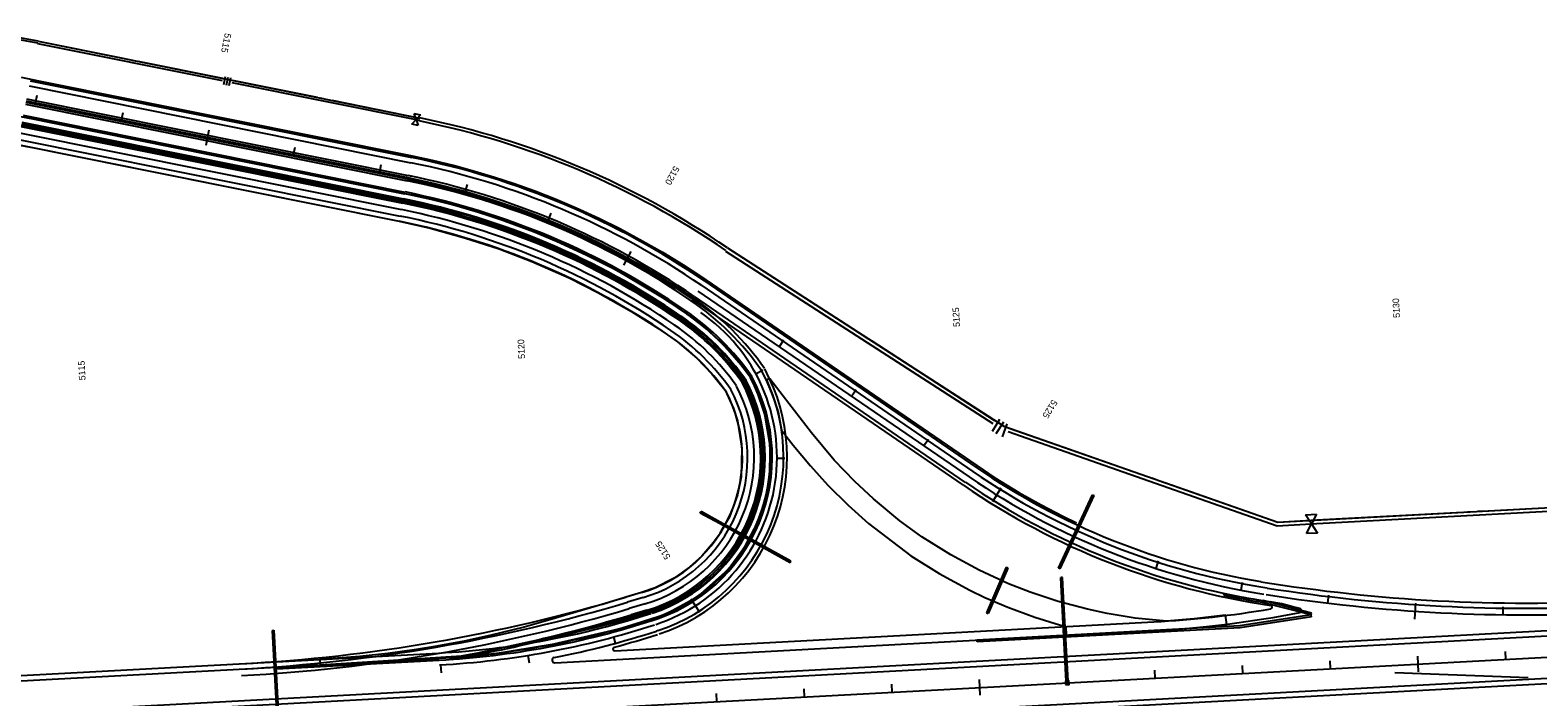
# Model space of a CAD drawing. Extents: x 192699 to 285914, y 194342 to 233219.
# Drawn here: x 259741 to 261459, y 210980 to 211739 of the extents above; entities that cross this region are included whole.
import ezdxf

# ---------------------------------------------------------------- set-up
doc = ezdxf.new("R2010")
doc.units = 0
for name, color, linetype in [('CENT LINE', 7, 'Continuous'), ('CURVE DATA', 7, 'Continuous'), ('DRAINAGE', 7, 'Continuous'), ('GUARDRAIL', 7, 'Continuous'), ('HWY 149 STAGE 1A', 7, 'Continuous'), ('HWY 149 STAGE 1B', 7, 'Continuous'), ('R-W - CofA', 7, 'Continuous'), ('ROAD', 7, 'Continuous'), ('SHOULDER', 7, 'Continuous'), ('STATIONING1', 7, 'Continuous'), ('STATIONING2', 7, 'Continuous')]:
    doc.layers.add(name, color=color, linetype=linetype)

msp = doc.modelspace()

# ---------------------------------------------------------------- linework, layer by layer
at = {"layer": 'CENT LINE'}
for p, q in [((259736.4, 211658), (260171.3, 211570.6)), ((260496, 211433.5), (260496, 211433.4)), ((260501.9, 211442.1), (260810.7, 211230.4)), ((258030.8, 210841), (263953, 211158.3))]:
    msp.add_line(p, q, dxfattribs=at)
for centre, radius, start, end in [((259997.6, 210706.4), 881.5, 55.5667, 78.6332), ((260392, 211252.6), 200, 288.0667, 55.5667), ((261273.6, 211905.5), 818.5, 235.5666, 261.0666), ((261445.9, 212983.1), 1909.9, 261.0666, 273.0666), ((260156.2, 211969.8), 954.9, 273.0667, 288.0667)]:
    msp.add_arc(centre, radius, start, end, dxfattribs=at)
at = {"layer": 'DRAINAGE'}
for p, q in [((260912.7, 211126.5), (260951.3, 211210)), ((260914.5, 211125.6), (260953.1, 211209.1)), ((260606.8, 211132.6), (260526.3, 211177.2)), ((260607.7, 211134.4), (260527.2, 211178.9)), ((260921.5, 210997.9), (260916, 211099.7)), ((260923.5, 210998), (260918, 211099.8)), ((260022.8, 210949.7), (260017.1, 211055.6)), ((260024.8, 210949.8), (260019.1, 211055.7))]:
    msp.add_line(p, q, dxfattribs=at)
for points in [[(260951.3, 211210), (260953.1, 211209.1)], [(260526.3, 211177.2), (260527.2, 211178.9)], [(260606.8, 211132.6), (260607.7, 211134.4)], [(260914.5, 211125.6), (260912.7, 211126.5)], [(260916, 211099.7), (260918, 211099.8)], [(260017.1, 211055.6), (260019.1, 211055.7)]]:
    msp.add_lwpolyline(points, dxfattribs=at)
msp.add_lwpolyline([(260920.7, 210993.8), (260924.7, 210994), (260924.5, 210998), (260920.5, 210997.8)], close=True, dxfattribs=at)
at = {"layer": 'GUARDRAIL'}
msp.add_line((261447.8, 211001.7), (261295.7, 211007.3), dxfattribs=at)
for points in [[(259730.8, 211685.6), (259750.6, 211681.7), (260176.4, 211596.1), (260199.2, 211591.2), (260224.7, 211585), (260247.4, 211578.8), (260270.2, 211572), (260292.7, 211564.6), (260315.9, 211556.2), (260339.1, 211547.2), (260363.2, 211537), (260389.1, 211525.1), (260413, 211513.2), (260439.3, 211499.1), (260461.7, 211486.2), (260485, 211471.9), (260503.6, 211459.7), (260510.7, 211454.9), (260819.5, 211243.2), (260840.2, 211229.4), (260867.6, 211212.7), (260892.9, 211198.4), (260917.7, 211185.7), (260933.1, 211178.2)], [(259736.3, 211657.3), (260171.1, 211569.9), (260201.4, 211563.2), (260234.6, 211554.7), (260267.7, 211544.7), (260297.1, 211534.7), (260319.2, 211526.3), (260345, 211515.7), (260368.3, 211505.3), (260388.6, 211495.6), (260410.7, 211484.2), (260438.2, 211469), (260457.8, 211457.3), (260475.4, 211446.3), (260495.5, 211432.8), (260495.8, 211432.7)], [(259736.6, 211658.8), (260171.4, 211571.3), (260201.8, 211564.7), (260235, 211556.1), (260268.1, 211546.1), (260297.6, 211536.1), (260319.8, 211527.7), (260345.6, 211517.1), (260368.9, 211506.7), (260389.3, 211496.9), (260411.4, 211485.6), (260439, 211470.3), (260458.6, 211458.6), (260476.2, 211447.5), (260496.4, 211434.1), (260496.7, 211433.9)]]:
    msp.add_lwpolyline(points, dxfattribs=at)
at = {"layer": 'HWY 149 STAGE 1A'}
for p, q in [((259732.9, 211640.4), (260167.7, 211553)), ((259733.3, 211642.3), (260168.1, 211554.9)), ((260504.6, 211189.1), (260505.6, 211190.9)), ((260526.3, 211177.2), (260504.6, 211189.1)), ((260527.2, 211178.9), (260505.6, 211190.9)), ((260021.7, 211013.8), (260206.8, 211023.7)), ((260021.8, 211011.8), (260207, 211021.7)), ((260021.7, 211013.8), (260021.8, 211011.8))]:
    msp.add_line(p, q, dxfattribs=at)
msp.add_lwpolyline([(259725.4, 211609.2), (259745.9, 211605.1), (259777.6, 211598.8), (260161.4, 211521.6), (260196.8, 211513.8), (260235.9, 211502.8), (260275.6, 211490.2), (260312.7, 211475.9), (260355.2, 211457), (260388, 211440.6), (260426.1, 211418.9), (260456.8, 211399.6), (260478.6, 211384.4), (260500.7, 211365.6), (260517.9, 211347.7), (260532.8, 211329.3), (260542.5, 211308.3), (260546.8, 211294.2), (260551.9, 211263), (260551, 211230.3), (260546.8, 211210.1), (260537.8, 211185.1), (260528.4, 211168.8), (260528.2, 211167.6), (260519.7, 211155.6), (260506.2, 211140), (260492.4, 211127.7), (260474.9, 211115.2), (260453, 211104.2), (260437.7, 211098.8), (260392.5, 211085.2), (260333.2, 211067.7), (260303.9, 211059.3), (260265, 211049.6), (260235.7, 211043.4), (260204.6, 211037.7), (260181.4, 211033.7), (260148.8, 211029.3), (260116.8, 211025.7), (260071.3, 211022.4), (260071.6, 211016.4), (260268.7, 211029), (260338.1, 211040.3), (260413.8, 211057.8), (260465, 211074.2), (260501.6, 211094.3), (260536.3, 211125.1), (260555.8, 211151.4), (260569.3, 211177.4), (260578.4, 211203.6), (260583.5, 211229.6), (260584.7, 211263.7), (260578.1, 211301.9), (260568.5, 211329.9), (260561.6, 211343.7), (260551.2, 211357.7), (260531, 211381), (260509.8, 211400.5), (260490.4, 211415.4), (260465.6, 211432), (260435.4, 211450.5), (260410.9, 211464.7), (260374.4, 211483.1), (260340.8, 211498.5), (260314.5, 211509.6), (260267, 211526.9), (260230.5, 211538), (260204.8, 211544.8), (260161.5, 211554.4), (260120.8, 211562.4), (260080.1, 211570.3), (260035.7, 211579.3), (259948.2, 211597), (259898.9, 211607), (259840.9, 211618.5), (259776.5, 211631.7), (259714.4, 211643.7)], dxfattribs=at)
for centre, radius, start, end in [((259997.6, 210706.4), 863.5, 55.5667, 78.6332), ((259997.6, 210706.4), 865.5, 55.5667, 78.6332), ((260316.2, 211171.2), 300, 35.1808, 55.5667), ((260316.2, 211171.2), 302, 35.0762, 55.5667), ((260316.2, 211171.2), 268, 35.5163, 55.5667), ((260392, 211252.6), 192.5, 286.5482, 28.0982), ((260392, 211252.6), 194.5, 286.5482, 28.2638), ((260156.2, 211969.8), 947.4, 273.0667, 288.0667), ((260156.2, 211969.8), 949.4, 273.0667, 288.0667)]:
    msp.add_arc(centre, radius, start, end, dxfattribs=at)
at = {"layer": 'HWY 149 STAGE 1B'}
for p, q in [((259729.2, 211622.2), (260164.1, 211534.8)), ((259730.7, 211629.6), (260165.6, 211542.2)), ((259731.1, 211631.6), (260166, 211544.1)), ((259731.5, 211633.5), (260166.4, 211546.1)), ((259726.6, 211609), (260161.4, 211521.6)), ((259727.7, 211614.9), (260162.6, 211527.5)), ((260504.6, 211189.1), (260505.6, 211190.9)), ((260526.3, 211177.2), (260504.6, 211189.1)), ((260527.2, 211178.9), (260505.6, 211190.9)), ((260853, 211127.4), (260830.6, 211075.6)), ((260854.8, 211126.6), (260832.4, 211074.8)), ((260853, 211127.4), (260854.8, 211126.6)), ((260917.2, 211115.8), (260915.2, 211115.7)), ((260916, 211099.7), (260915.2, 211115.7)), ((260918, 211099.8), (260917.2, 211115.8)), ((260437.7, 211098.8), (260419.8, 211093.4)), ((260439.4, 211093), (260421.5, 211087.7)), ((261100.8, 211095.7), (261101.3, 211097.6)), ((261200.9, 211075), (261145.5, 211089.5)), ((260333.5, 211048.4), (260426.3, 211071.4)), ((260441.6, 211085.8), (260423.6, 211080.5)), ((260443.7, 211078.6), (260425.8, 211073.3)), ((260444.3, 211076.7), (260426.3, 211071.4)), ((260444.8, 211074.8), (260426.9, 211069.5)), ((260830.6, 211075.6), (260832.4, 211074.8)), ((261200.4, 211073.1), (261119.4, 211060.6)), ((261200.4, 211073.1), (261145, 211087.5)), ((261200.4, 211073.1), (261200.9, 211075)), ((261200.7, 211071.1), (261200.4, 211073.1)), ((260333.9, 211046.4), (260426.8, 211069.4)), ((261119.4, 211060.6), (260819.8, 211044.5)), ((261119.5, 211058.6), (260819.9, 211042.5)), ((261200.7, 211071.1), (261119.7, 211058.6)), ((260819.9, 211042.5), (260819.8, 211044.5)), ((260221.7, 211022.6), (260221.3, 211024.6))]:
    msp.add_line(p, q, dxfattribs=at)
msp.add_lwpolyline([(260597.2, 211283.7), (260610.5, 211266.6), (260630, 211242.9), (260650, 211220.9), (260672.9, 211198.1), (260696.3, 211177.3), (260744.6, 211140.5), (260776.8, 211120.4), (260811.8, 211101.4), (260828.8, 211093.1), (260854.9, 211081.9), (260885.8, 211070.5), (260913.7, 211061.9), (260920.9, 211060), (260921.5, 211049.9), (260998, 211053.8), (261054.2, 211057.4), (261104.3, 211062.3), (261103, 211072.8), (261067.2, 211068.8), (261035.7, 211066.1), (260999.9, 211069.4), (260967.9, 211074.8), (260945.5, 211079.8), (260912.4, 211088.6), (260880.3, 211099.1), (260855.6, 211108.6), (260822.2, 211124.1), (260789.9, 211141.6), (260756.8, 211162.3), (260731.8, 211180.5), (260701.8, 211205.6), (260680.5, 211225), (260657.2, 211249.3), (260631.4, 211280.5), (260598.8, 211322.4), (260583.7, 211342), (260580.1, 211340.8), (260587, 211323.9), (260593.4, 211304)], close=True, dxfattribs=at)
for centre, radius, start, end in [((259997.6, 210706.4), 852.5, 55.5667, 78.6332), ((259997.6, 210706.4), 854.5, 55.5667, 78.6332), ((259997.6, 210706.4), 856.5, 55.5667, 78.6332), ((259997.6, 210706.4), 831.5, 55.5667, 78.6332), ((259997.6, 210706.4), 837.5, 55.5667, 78.6332), ((259997.6, 210706.4), 845, 55.5667, 78.6332), ((260316.2, 211171.2), 281.5, 35.3266, 55.5667), ((260316.2, 211171.2), 289, 35.23, 55.5667), ((260316.2, 211171.2), 291, 35.2052, 55.5667), ((260316.2, 211171.2), 293, 35.1808, 55.5667), ((260316.2, 211171.2), 268, 35.5163, 55.5667), ((260316.2, 211171.2), 274, 35.4293, 55.5667), ((260392, 211252.6), 166.5, 286.5482, 27.6976), ((260392, 211252.6), 174, 286.5482, 27.8652), ((260392, 211252.6), 181.5, 286.5482, 28.0202), ((260392, 211252.6), 183.5, 286.5482, 28.0596), ((260392, 211252.6), 185.5, 286.5482, 28.0982), ((260392, 211252.6), 160.5, 286.5482, 27.5534), ((259879.7, 212911.2), 1896.4, 273.0666, 286.5482), ((261273.6, 211905.5), 828, 257.9606, 261.0666), ((261273.6, 211905.5), 826, 257.9606, 261.0666), ((259879.7, 212911.2), 1902.4, 273.0666, 286.5482), ((259879.7, 212911.2), 1909.9, 273.0666, 286.5482), ((259879.7, 212911.2), 1917.4, 280.2646, 286.5482), ((259879.7, 212911.2), 1917.4, 280.2646, 283.6897), ((259879.7, 212911.2), 1919.4, 280.2646, 283.6897)]:
    msp.add_arc(centre, radius, start, end, dxfattribs=at)
at = {"layer": 'R-W - CofA'}
for p, q in [((259750.2, 211726.7), (260185.1, 211639.2)), ((259963.2, 211686.1), (259961.4, 211676.9)), ((259966.3, 211685.5), (259964.4, 211676.3)), ((259969.3, 211684.8), (259967.5, 211675.7)), ((260181, 211637.5), (260178.6, 211644.5)), ((260178.6, 211644.5), (260185.8, 211643)), ((260185.8, 211643), (260181, 211637.5)), ((260176.1, 211632), (260181, 211637.5)), ((260183.3, 211630.5), (260176.1, 211632)), ((260181, 211637.5), (260183.3, 211630.5)), ((260535.6, 211491.2), (260850.3, 211288.1)), ((260845.5, 211295.6), (260836.9, 211282.3)), ((260849.9, 211292.8), (260841.3, 211279.5)), ((260853.8, 211290.8), (260848.6, 211275.9)), ((261194, 211187.3), (261206.5, 211187.9)), ((261200.8, 211176.9), (261194, 211187.3)), ((261195.2, 211165.8), (261200.8, 211176.9)), ((261206.5, 211187.9), (261200.8, 211176.9)), ((261200.8, 211176.9), (261207.6, 211166.4)), ((261207.6, 211166.4), (261195.2, 211165.8))]:
    msp.add_line(p, q, dxfattribs=at)
for points in [[(259749.7, 211724.2), (259959.8, 211682)], [(259750.2, 211726.7), (259846.9, 211707.2)], [(259850, 211706.6), (259853.7, 211705.8)], [(259856.8, 211705.2), (259860.6, 211704.5)], [(259863.7, 211703.8), (259960.3, 211684.4)], [(259970.9, 211679.8), (260184.6, 211636.8)], [(259971.3, 211682.2), (260068, 211662.8)], [(260071.1, 211662.1), (260074.9, 211661.4)], [(260078, 211660.8), (260081.7, 211660)], [(260084.8, 211659.4), (260185.1, 211639.2)], [(260533.3, 211487.6), (260837.7, 211291.3)], [(260535.6, 211491.2), (260675.6, 211400.8)], [(260680.1, 211397.9), (260685.5, 211394.5)], [(260690, 211391.6), (260695.4, 211388.1)], [(260699.9, 211385.2), (260839.9, 211294.8)], [(260850.3, 211288.1), (261162.4, 211179), (261509, 211197.6), (261509.5, 211273.7), (262860.2, 211280), (263953, 211305.1)], [(260855.2, 211282), (261161.8, 211174.8), (261207, 211177.2)], [(260856.6, 211285.9), (261013.9, 211231)], [(261019, 211229.2), (261025, 211227.1)], [(261207, 211177.2), (261513.2, 211193.6), (261513.5, 211237.5)], [(261402.1, 211191.9), (261509, 211197.6), (261509.2, 211237.7)], [(261030.1, 211225.3), (261036.1, 211223.2)], [(261041.2, 211221.4), (261162.4, 211179), (261206.8, 211181.4)], [(261390.3, 211191.2), (261396.8, 211191.6)], [(261206.8, 211181.4), (261373.2, 211190.3)], [(261378.6, 211190.6), (261385, 211191)]]:
    msp.add_lwpolyline(points, dxfattribs=at)
for centre, radius, start, end in [((259623.5, 211096.3), 643, 78.6332, 114.6332), ((259623.5, 211096.3), 640.7, 78.6332, 114.6332), ((259997.6, 210706.4), 951.5, 55.5667, 78.6332), ((259997.6, 210706.4), 948, 55.5667, 78.6332)]:
    msp.add_arc(centre, radius, start, end, dxfattribs=at)
at = {"layer": 'ROAD'}
for p, q in [((259740, 211675.7), (260174.8, 211588.3)), ((259737, 211661), (260171.9, 211573.6)), ((259732.9, 211640.4), (260167.7, 211553)), ((259735.8, 211655.1), (260170.7, 211567.7)), ((260497.7, 211435.9), (260806.5, 211224.2)), ((260506.2, 211448.3), (260815, 211236.6)), ((258030.8, 210871.1), (263953, 211188.3)), ((258030.8, 210811), (263953, 211128.3)), ((261145.3, 211089.5), (261148.2, 211089)), ((261147.6, 211104.3), (261150.5, 211103.9)), ((260338.8, 211018.7), (261022, 211055.3)), ((260451.7, 211069.6), (260450, 211069)), ((260456.4, 211055.3), (260454.6, 211054.8)), ((259633, 210992.9), (260206.8, 211023.7))]:
    msp.add_line(p, q, dxfattribs=at)
for centre, radius, start, end in [((259997.6, 210706.4), 899.5, 55.5667, 78.6332), ((259997.6, 210706.4), 884.5, 55.5667, 78.6332), ((259997.6, 210706.4), 863.5, 55.5667, 78.6332), ((259997.6, 210706.4), 878.5, 55.5667, 78.6332), ((260316.2, 211171.2), 300, 35.0977, 55.5667), ((260316.2, 211171.2), 315, 34.935, 55.5667), ((260392, 211252.6), 207.5, 288.0667, 28.4767), ((260392, 211252.6), 192.5, 288.0667, 28.2264), ((261273.6, 211905.5), 811, 235.5666, 261.0666), ((261273.6, 211905.5), 826, 235.5666, 261.0666), ((261445.9, 212983.1), 1917.4, 261.0666, 261.2359), ((261445.9, 212983.1), 1902.4, 261.0666, 273.0666), ((260958.7, 212235.6), 1182, 273.0667, 281.1836), ((261120.7, 210873.2), 217.5, 71.9078, 81.2359), ((261187.6, 211078.1), 2, 281.1836, 71.9078), ((260156.2, 211969.8), 947.4, 273.0667, 288.0667), ((260156.2, 211969.8), 962.4, 280.8963, 288.0667), ((260338.7, 211021.7), 3, 100.8963, 273.0667)]:
    msp.add_arc(centre, radius, start, end, dxfattribs=at)
at = {"layer": 'SHOULDER'}
for p, q in [((259741.1, 211681.6), (260176, 211594.1)), ((259731.7, 211634.5), (260166.6, 211547.1)), ((260509.6, 211453.2), (260818.4, 211241.5)), ((260495.4, 211432.6), (260804.2, 211220.9)), ((258031.1, 210865.1), (263953.3, 211182.3)), ((258030.5, 210817), (263952.7, 211134.2)), ((260407.2, 211032.4), (261021.4, 211065.3)), ((259632.6, 210998.9), (260206.5, 211029.7))]:
    msp.add_line(p, q, dxfattribs=at)
for centre, radius, start, end in [((259997.6, 210706.4), 905.5, 55.5667, 78.6332), ((259997.6, 210706.4), 857.5, 55.5667, 78.6332), ((260316.2, 211171.2), 319, 34.935, 55.5667), ((260316.2, 211171.2), 294, 35.0977, 55.5667), ((260392, 211252.6), 211.5, 288.0667, 28.4767), ((260392, 211252.6), 186.5, 288.0667, 28.2264), ((261273.6, 211905.5), 805, 235.5666, 260.6734), ((261273.6, 211905.5), 830, 235.5666, 261.7506), ((261445.9, 212983.1), 1896.4, 260.8104, 273.0666), ((260156.2, 211969.8), 941.4, 273.0667, 288.0667), ((260958.7, 212235.6), 1172, 273.0667, 279.6167), ((261154.2, 211082.1), 2, 279.6167, 81.7506), ((260156.2, 211969.8), 966.4, 285.0204, 288.0667), ((260407.1, 211034.4), 2, 105.0204, 273.0667)]:
    msp.add_arc(centre, radius, start, end, dxfattribs=at)
at = {"layer": 'STATIONING1'}
for points in [[(261221.7, 211021), (261222.1, 211012)], [(261321.5, 211026.3), (261322.5, 211008.4)], [(261421.4, 211031.7), (261421.9, 211022.7)], [(260922.1, 211004.9), (260922.6, 210995.9)], [(261021.9, 211010.3), (261022.4, 211001.3)], [(261121.8, 211015.6), (261122.3, 211006.6)], [(260622.5, 210988.9), (260623, 210979.9)], [(260722.4, 210994.2), (260722.9, 210985.2)], [(260822.2, 210999.6), (260823.2, 210981.6)], [(260522.7, 210983.5), (260523.1, 210974.5)]]:
    msp.add_lwpolyline(points, dxfattribs=at)
at = {"layer": 'STATIONING2'}
for points in [[(259748.6, 211664.8), (259746.8, 211655.9)], [(259748.6, 211664.8), (259746.8, 211655.9)], [(259846.6, 211645.1), (259844.8, 211636.2)], [(259846.6, 211645.1), (259844.8, 211636.2)], [(259944.7, 211625.3), (259941.1, 211607.7)], [(260042.7, 211605.6), (260040.9, 211596.8)], [(260042.7, 211605.6), (260040.9, 211596.8)], [(260140.7, 211585.9), (260139, 211577.1)], [(260140.7, 211585.9), (260139, 211577.1)], [(260238.9, 211563.6), (260236.4, 211554.9)], [(260238.9, 211563.6), (260236.4, 211554.9)], [(260334.4, 211530.7), (260331, 211522.4)], [(260334.4, 211530.7), (260331, 211522.4)], [(260425.5, 211487.3), (260416.9, 211471.5)], [(260599.5, 211386.1), (260594.4, 211378.7)], [(260576, 211351.8), (260568, 211347.5)], [(260682, 211329.6), (260676.9, 211322.1)], [(260764.5, 211273), (260759.4, 211265.6)], [(260601, 211251.5), (260592, 211251.5)], [(260847.1, 211217.4), (260837.6, 211202.1)], [(261026.2, 211134.7), (261023.5, 211126.1)], [(261122, 211110.3), (261120.3, 211101.5)], [(260504, 211076.1), (260494.3, 211091.3)], [(261220.3, 211095.7), (261219.2, 211086.8)], [(261319.4, 211086.5), (261318.2, 211068.5)], [(261418.8, 211082.5), (261418.7, 211073.5)], [(260408.5, 211039.4), (260406.1, 211048.1)], [(260309.9, 211018.2), (260308.4, 211027.1)], [(260209.6, 211007.3), (260209.1, 211016.3)]]:
    msp.add_lwpolyline(points, dxfattribs=at)

# ---------------------------------------------------------------- texts
at = {"layer": 'CURVE DATA'}
msp.add_text('C', height=7.5, rotation=348.6332, dxfattribs=at).set_placement((260167.2, 211567.6))
at = {"layer": 'STATIONING1'}
for s, p in [('5130', (261301.7, 211411.8)), ('5125', (260800.4, 211401.4)), ('5120', (260305, 211365.1)), ('5115', (259804.3, 211340.6))]:
    msp.add_text(s, height=7.5, rotation=93.0667, dxfattribs=at).set_placement(p)
at = {"layer": 'STATIONING2'}
for s, rotation, p in [('5115', 258.6332, (259963, 211736.3)), ('5120', 241.2758, (260474.7, 211585.2)), ('5125', 238.209, (260905.6, 211319.1)), ('5125', 122.3904, (260471.1, 211139.3))]:
    msp.add_text(s, height=7.5, rotation=rotation, dxfattribs=at).set_placement(p)

doc.saveas('drawing.dxf')
